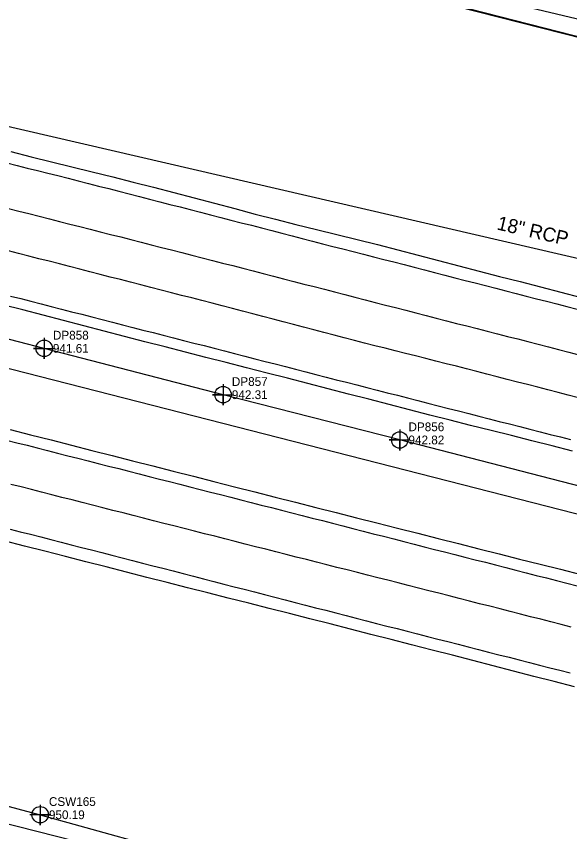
# Model space of a CAD drawing. Extents: x 1182322 to 1186765, y 572295 to 575411.
# Drawn here: x 1182903.1 to 1183061, y 574360.8 to 574593.4 of the extents above; entities that cross this region are included whole.
import ezdxf

# ---------------------------------------------------------------- set-up
doc = ezdxf.new("R2010")
doc.units = 0
for name, color, linetype in [('COGO Default Chain', 7, 'Continuous'), ('Exist Guardrail Cable Guide Rail', 7, 'Continuous'), ('Exist Guardrail Cable Guide Rail Cogo Elevation', 7, 'Continuous'), ('Exist Guardrail Cable Guide Rail Cogo Number', 7, 'Continuous'), ('Exist Guardrail Cable Guide Rail Cogo Point CELL', 7, 'Continuous'), ('Exist Horizontal Alignment', 7, 'Continuous'), ('Exist Other Culture Fence Line', 7, 'Continuous'), ('Exist Right of Way Line', 7, 'Continuous'), ('Exist Roads EOP', 7, 'Continuous'), ('Exist Roads EOT', 7, 'Continuous'), ('Exist Structure Minor Pipes RCP 18 Inch', 7, 'Continuous'), ('Exist Structure Minor Pipes RCP 18 Inch Text', 7, 'Continuous'), ('Exist Utilities Telephone UG Conduit SUE LOS B', 7, 'Continuous'), ('Exist Utilities Telephone UG Conduit SUE LOS B Cogo Elevation', 7, 'Continuous'), ('Exist Utilities Telephone UG Conduit SUE LOS B Cogo Number', 7, 'Continuous'), ('Exist Utilities Telephone UG Conduit SUE LOS B Cogo Point CELL', 7, 'Continuous'), ('Sheet Layout Plan Border', 7, 'Continuous')]:
    doc.layers.add(name, color=color, linetype=linetype)

msp = doc.modelspace()

# ---------------------------------------------------------------- linework, layer by layer
at = {"layer": 'COGO Default Chain'}
msp.add_line((1182528.88, 574588.22), (1185362.14, 573862.9), dxfattribs=at)
at = {"layer": 'Exist Guardrail Cable Guide Rail'}
msp.add_lwpolyline([(1183724.74, 574289.7), (1183677.28, 574301.88), (1183623.6, 574315.48), (1183573.41, 574328.42), (1183523.18, 574341.49), (1183470.48, 574355.05), (1183416.85, 574368.69), (1183366.96, 574381.41), (1183314.88, 574394.83), (1183262.33, 574408.3), (1183212.68, 574421.31), (1183161.26, 574434.27), (1183113.83, 574446.38), (1183064.43, 574459.18), (1183012.5, 574472.56), (1182962.1, 574485.47), (1182911.03, 574498.69), (1182859.7, 574511.98), (1182808.96, 574524.96), (1182757.01, 574537.77), (1182704.44, 574551.53), (1182655.16, 574564.04), (1182603.29, 574577.2), (1182552.65, 574589.83)], dxfattribs=at)
at = {"layer": 'Exist Guardrail Cable Guide Rail Cogo Point CELL'}
for points in [[(1182911.03, 574501.69), (1182911.03, 574495.69), (1182911.03, 574498.69), (1182908.03, 574498.69), (1182914.03, 574498.69)], [(1182962.1, 574488.47), (1182962.1, 574482.47), (1182962.1, 574485.47), (1182959.1, 574485.47), (1182965.1, 574485.47)], [(1183012.5, 574475.56), (1183012.5, 574469.56), (1183012.5, 574472.56), (1183009.5, 574472.56), (1183015.5, 574472.56)]]:
    msp.add_lwpolyline(points, dxfattribs=at)
for centre in [(1182911.03, 574498.69), (1182962.1, 574485.47), (1183012.5, 574472.56)]:
    msp.add_circle(centre, 2.34, dxfattribs=at)
at = {"layer": 'Exist Horizontal Alignment'}
msp.add_line((1182528.88, 574588.22), (1185362.14, 573862.9), dxfattribs=at)
at = {"layer": 'Exist Other Culture Fence Line'}
msp.add_lwpolyline([(1182758.75, 574664.77), (1182785.66, 574658.02), (1182831.05, 574646.34), (1182911.09, 574626.38), (1182991.87, 574605.7), (1183083.27, 574582.37), (1183182.06, 574556.68), (1183244.64, 574541.11), (1183327.7, 574519.84), (1183380.85, 574506.23), (1183455.28, 574487.09), (1183526.17, 574475.77), (1183636.35, 574456.7), (1183689.72, 574445.49), (1183770.89, 574427.81)], dxfattribs=at)
at = {"layer": 'Exist Right of Way Line'}
msp.add_line((1182561.61, 574716.1), (1183454.96, 574487.4), dxfattribs=at)
at = {"layer": 'Exist Roads EOP'}
for points in [[(1182901.5, 574554.83), (1182907.32, 574553.35), (1182913.14, 574551.9), (1182918.96, 574550.45), (1182924.78, 574549.01), (1182930.61, 574547.56), (1182936.43, 574546.12), (1182942.25, 574544.65), (1182948.05, 574543.12), (1182953.85, 574541.59), (1182959.65, 574540.06), (1182965.45, 574538.53), (1182971.25, 574537), (1182977.06, 574535.49), (1182982.88, 574534.05), (1182988.71, 574532.62), (1182994.54, 574531.19), (1183000.36, 574529.76), (1183006.17, 574528.26), (1183011.98, 574526.74), (1183017.78, 574525.22), (1183023.59, 574523.71), (1183029.4, 574522.21), (1183035.21, 574520.72), (1183041.02, 574519.22), (1183046.83, 574517.73), (1183052.64, 574516.23), (1183058.45, 574514.73), (1183064.25, 574513.23)], [(1183061.83, 574469.4), (1183056.01, 574470.87), (1183050.2, 574472.33), (1183044.38, 574473.79), (1183038.56, 574475.25), (1183032.74, 574476.72), (1183026.92, 574478.18), (1183021.1, 574479.65), (1183015.3, 574481.15), (1183009.49, 574482.65), (1183003.68, 574484.15), (1182997.87, 574485.65), (1182992.06, 574487.15), (1182986.25, 574488.65), (1182980.44, 574490.15), (1182974.63, 574491.63), (1182968.82, 574493.12), (1182963, 574494.61), (1182957.19, 574496.1), (1182951.38, 574497.59), (1182945.57, 574499.08), (1182939.76, 574500.57), (1182933.95, 574502.07), (1182928.14, 574503.58), (1182922.34, 574505.09), (1182916.53, 574506.61), (1182910.73, 574508.12), (1182904.92, 574509.63), (1182899.11, 574511.14)], [(1182901.36, 574475.54), (1182907.17, 574474.05), (1182912.99, 574472.57), (1182918.8, 574471.08), (1182924.61, 574469.6), (1182930.43, 574468.12), (1182936.24, 574466.63), (1182942.05, 574465.15), (1182947.87, 574463.67), (1182953.68, 574462.19), (1182959.5, 574460.7), (1182965.31, 574459.22), (1182971.12, 574457.74), (1182976.94, 574456.27), (1182982.75, 574454.79), (1182988.57, 574453.31), (1182994.38, 574451.83), (1183000.2, 574450.36), (1183006.01, 574448.89), (1183011.83, 574447.41), (1183017.65, 574445.94), (1183023.46, 574444.47), (1183029.28, 574443), (1183035.1, 574441.54), (1183040.92, 574440.07), (1183046.73, 574438.61), (1183052.55, 574437.15), (1183058.37, 574435.69), (1183064.19, 574434.23)], [(1183062.38, 574402.11), (1183056.57, 574403.63), (1183050.77, 574405.15), (1183044.96, 574406.66), (1183039.15, 574408.16), (1183033.34, 574409.67), (1183027.53, 574411.16), (1183021.72, 574412.66), (1183015.91, 574414.15), (1183010.1, 574415.63), (1183004.29, 574417.12), (1182998.47, 574418.6), (1182992.66, 574420.08), (1182986.85, 574421.56), (1182981.03, 574423.04), (1182975.22, 574424.51), (1182969.4, 574425.99), (1182963.59, 574427.47), (1182957.77, 574428.94), (1182951.96, 574430.42), (1182946.14, 574431.9), (1182940.33, 574433.38), (1182934.51, 574434.86), (1182928.7, 574436.35), (1182922.89, 574437.84), (1182917.08, 574439.33), (1182911.27, 574440.82), (1182905.45, 574442.31), (1182899.64, 574443.81)]]:
    msp.add_lwpolyline(points, dxfattribs=at)
at = {"layer": 'Exist Roads EOT'}
for points in [[(1182900.4, 574551.59), (1182903.31, 574550.85), (1182906.22, 574550.12), (1182909.13, 574549.4), (1182912.04, 574548.67), (1182914.95, 574547.94), (1182917.86, 574547.2), (1182920.76, 574546.47), (1182923.67, 574545.73), (1182926.58, 574544.98), (1182929.48, 574544.24), (1182932.39, 574543.49), (1182935.3, 574542.75), (1182938.2, 574542.01), (1182941.11, 574541.27), (1182944.02, 574540.52), (1182946.92, 574539.76), (1182949.82, 574539.01), (1182952.73, 574538.26), (1182955.63, 574537.52), (1182958.54, 574536.77), (1182961.45, 574536.03), (1182964.35, 574535.28), (1182967.26, 574534.53), (1182970.16, 574533.79), (1182973.07, 574533.04), (1182975.97, 574532.29), (1182978.88, 574531.54), (1182981.78, 574530.78), (1182984.69, 574530.03), (1182987.59, 574529.28), (1182990.49, 574528.53), (1182993.4, 574527.78), (1182996.31, 574527.04), (1182999.21, 574526.3), (1183002.12, 574525.55), (1183005.03, 574524.81), (1183007.93, 574524.06), (1183010.84, 574523.32), (1183013.74, 574522.56), (1183016.64, 574521.81), (1183019.55, 574521.05), (1183022.45, 574520.3), (1183025.36, 574519.56), (1183028.27, 574518.82), (1183031.17, 574518.07), (1183034.08, 574517.33), (1183036.98, 574516.58), (1183039.89, 574515.84), (1183042.8, 574515.09), (1183045.7, 574514.35), (1183048.61, 574513.6), (1183051.51, 574512.85), (1183054.42, 574512.1), (1183057.32, 574511.35), (1183060.23, 574510.61), (1183063.13, 574509.86)], [(1182900.89, 574538.6), (1182903.8, 574537.85), (1182906.7, 574537.11), (1182909.61, 574536.36), (1182912.52, 574535.63), (1182915.42, 574534.89), (1182918.33, 574534.15), (1182921.24, 574533.41), (1182924.15, 574532.67), (1182927.05, 574531.93), (1182929.96, 574531.19), (1182932.87, 574530.45), (1182935.78, 574529.71), (1182938.68, 574528.97), (1182941.59, 574528.23), (1182944.5, 574527.49), (1182947.41, 574526.75), (1182950.31, 574526.01), (1182953.22, 574525.26), (1182956.12, 574524.51), (1182959.03, 574523.77), (1182961.93, 574523.02), (1182964.84, 574522.27), (1182967.74, 574521.52), (1182970.65, 574520.78), (1182973.56, 574520.03), (1182976.46, 574519.28), (1182979.37, 574518.53), (1182982.27, 574517.79), (1182985.18, 574517.04), (1182988.08, 574516.29), (1182990.99, 574515.54), (1182993.89, 574514.8), (1182996.8, 574514.05), (1182999.7, 574513.3), (1183002.61, 574512.55), (1183005.51, 574511.8), (1183008.42, 574511.05), (1183011.32, 574510.3), (1183014.23, 574509.55), (1183017.13, 574508.81), (1183020.04, 574508.06), (1183022.94, 574507.31), (1183025.85, 574506.56), (1183028.75, 574505.81), (1183031.66, 574505.07), (1183034.57, 574504.33), (1183037.47, 574503.58), (1183040.38, 574502.84), (1183043.29, 574502.1), (1183046.2, 574501.36), (1183049.1, 574500.62), (1183052.01, 574499.88), (1183054.92, 574499.14), (1183057.82, 574498.38), (1183060.72, 574497.63), (1183063.63, 574496.88)], [(1183063.52, 574484.57), (1183060.62, 574485.33), (1183057.72, 574486.08), (1183054.81, 574486.83), (1183051.91, 574487.58), (1183049, 574488.34), (1183046.1, 574489.09), (1183043.2, 574489.84), (1183040.29, 574490.6), (1183037.39, 574491.35), (1183034.48, 574492.1), (1183031.58, 574492.84), (1183028.67, 574493.57), (1183025.76, 574494.31), (1183022.85, 574495.04), (1183019.94, 574495.77), (1183017.03, 574496.51), (1183014.12, 574497.24), (1183011.21, 574497.98), (1183008.31, 574498.71), (1183005.4, 574499.44), (1183002.49, 574500.18), (1182999.58, 574500.92), (1182996.68, 574501.67), (1182993.78, 574502.43), (1182990.87, 574503.19), (1182987.97, 574503.95), (1182985.07, 574504.71), (1182982.17, 574505.47), (1182979.26, 574506.23), (1182976.36, 574506.99), (1182973.46, 574507.75), (1182970.56, 574508.51), (1182967.66, 574509.27), (1182964.75, 574510.03), (1182961.85, 574510.79), (1182958.95, 574511.55), (1182956.05, 574512.3), (1182953.14, 574513.05), (1182950.24, 574513.8), (1182947.33, 574514.55), (1182944.42, 574515.3), (1182941.52, 574516.04), (1182938.61, 574516.79), (1182935.71, 574517.54), (1182932.8, 574518.28), (1182929.9, 574519.03), (1182926.99, 574519.78), (1182924.09, 574520.53), (1182921.18, 574521.27), (1182918.28, 574522.02), (1182915.37, 574522.77), (1182912.46, 574523.51), (1182909.56, 574524.25), (1182906.65, 574524.99), (1182903.74, 574525.72), (1182900.83, 574526.46)], [(1182901.43, 574513.6), (1182904.33, 574512.86), (1182907.24, 574512.11), (1182910.15, 574511.37), (1182913.05, 574510.63), (1182915.96, 574509.88), (1182918.86, 574509.14), (1182921.77, 574508.39), (1182924.68, 574507.65), (1182927.58, 574506.91), (1182930.49, 574506.16), (1182933.39, 574505.41), (1182936.3, 574504.67), (1182939.21, 574503.92), (1182942.11, 574503.19), (1182945.02, 574502.45), (1182947.93, 574501.7), (1182950.84, 574500.96), (1182953.74, 574500.21), (1182956.65, 574499.47), (1182959.55, 574498.72), (1182962.46, 574497.98), (1182965.36, 574497.23), (1182968.27, 574496.48), (1182971.17, 574495.73), (1182974.08, 574494.98), (1182976.98, 574494.23), (1182979.89, 574493.48), (1182982.79, 574492.73), (1182985.7, 574491.98), (1182988.6, 574491.23), (1182991.51, 574490.49), (1182994.41, 574489.74), (1182997.32, 574489), (1183000.23, 574488.26), (1183003.14, 574487.52), (1183006.04, 574486.78), (1183008.95, 574486.03), (1183011.86, 574485.29), (1183014.76, 574484.55), (1183017.67, 574483.8), (1183020.57, 574483.06), (1183023.48, 574482.32), (1183026.39, 574481.57), (1183029.29, 574480.83), (1183032.2, 574480.09), (1183035.11, 574479.34), (1183038.01, 574478.6), (1183040.92, 574477.87), (1183043.83, 574477.13), (1183046.74, 574476.38), (1183049.64, 574475.64), (1183052.55, 574474.9), (1183055.46, 574474.15), (1183058.36, 574473.41), (1183061.27, 574472.66)], [(1182900.33, 574472.51), (1182903.23, 574471.78), (1182906.14, 574471.04), (1182909.05, 574470.3), (1182911.96, 574469.56), (1182914.86, 574468.82), (1182917.77, 574468.08), (1182920.68, 574467.34), (1182923.58, 574466.6), (1182926.49, 574465.86), (1182929.4, 574465.12), (1182932.3, 574464.38), (1182935.21, 574463.64), (1182938.12, 574462.9), (1182941.03, 574462.16), (1182943.93, 574461.42), (1182946.84, 574460.68), (1182949.75, 574459.93), (1182952.65, 574459.19), (1182955.56, 574458.45), (1182958.47, 574457.71), (1182961.37, 574456.97), (1182964.28, 574456.22), (1182967.19, 574455.48), (1182970.09, 574454.74), (1182973, 574454), (1182975.91, 574453.26), (1182978.81, 574452.52), (1182981.72, 574451.78), (1182984.63, 574451.03), (1182987.53, 574450.29), (1182990.44, 574449.55), (1182993.34, 574448.8), (1182996.25, 574448.05), (1182999.15, 574447.31), (1183002.06, 574446.56), (1183004.97, 574445.82), (1183007.87, 574445.08), (1183010.78, 574444.34), (1183013.69, 574443.6), (1183016.59, 574442.85), (1183019.5, 574442.11), (1183022.41, 574441.37), (1183025.31, 574440.63), (1183028.22, 574439.89), (1183031.13, 574439.15), (1183034.03, 574438.41), (1183036.94, 574437.67), (1183039.85, 574436.92), (1183042.75, 574436.18), (1183045.66, 574435.43), (1183048.56, 574434.69), (1183051.47, 574433.95), (1183054.38, 574433.2), (1183057.28, 574432.46), (1183060.19, 574431.72), (1183063.1, 574430.97)], [(1183061.46, 574419.19), (1183058.55, 574419.93), (1183055.65, 574420.67), (1183052.74, 574421.42), (1183049.84, 574422.16), (1183046.93, 574422.9), (1183044.02, 574423.64), (1183041.12, 574424.38), (1183038.21, 574425.13), (1183035.3, 574425.87), (1183032.4, 574426.61), (1183029.49, 574427.35), (1183026.58, 574428.09), (1183023.67, 574428.83), (1183020.77, 574429.57), (1183017.86, 574430.31), (1183014.95, 574431.05), (1183012.05, 574431.79), (1183009.14, 574432.53), (1183006.23, 574433.26), (1183003.32, 574434), (1183000.42, 574434.74), (1182997.51, 574435.48), (1182994.6, 574436.22), (1182991.69, 574436.96), (1182988.79, 574437.7), (1182985.88, 574438.44), (1182982.97, 574439.18), (1182980.07, 574439.91), (1182977.16, 574440.65), (1182974.25, 574441.39), (1182971.34, 574442.13), (1182968.44, 574442.87), (1182965.53, 574443.61), (1182962.62, 574444.35), (1182959.71, 574445.09), (1182956.81, 574445.83), (1182953.9, 574446.56), (1182950.99, 574447.3), (1182948.08, 574448.04), (1182945.18, 574448.78), (1182942.27, 574449.52), (1182939.36, 574450.26), (1182936.46, 574451), (1182933.55, 574451.74), (1182930.64, 574452.48), (1182927.73, 574453.22), (1182924.83, 574453.96), (1182921.92, 574454.7), (1182919.01, 574455.44), (1182916.11, 574456.18), (1182913.2, 574456.92), (1182910.29, 574457.66), (1182907.39, 574458.4), (1182904.48, 574459.15), (1182901.57, 574459.89)], [(1182901.33, 574447.14), (1182904.23, 574446.4), (1182907.14, 574445.66), (1182910.05, 574444.91), (1182912.95, 574444.17), (1182915.86, 574443.42), (1182918.77, 574442.68), (1182921.67, 574441.93), (1182924.58, 574441.19), (1182927.48, 574440.44), (1182930.39, 574439.7), (1182933.29, 574438.95), (1182936.2, 574438.2), (1182939.1, 574437.46), (1182942.01, 574436.71), (1182944.91, 574435.96), (1182947.82, 574435.21), (1182950.72, 574434.46), (1182953.63, 574433.71), (1182956.53, 574432.97), (1182959.44, 574432.22), (1182962.34, 574431.47), (1182965.25, 574430.72), (1182968.15, 574429.97), (1182971.06, 574429.22), (1182973.96, 574428.47), (1182976.87, 574427.72), (1182979.77, 574426.97), (1182982.68, 574426.22), (1182985.58, 574425.47), (1182988.49, 574424.73), (1182991.39, 574423.98), (1182994.3, 574423.23), (1182997.2, 574422.49), (1183000.11, 574421.74), (1183003.01, 574420.99), (1183005.92, 574420.25), (1183008.82, 574419.5), (1183011.73, 574418.76), (1183014.64, 574418.01), (1183017.54, 574417.27), (1183020.45, 574416.53), (1183023.35, 574415.78), (1183026.26, 574415.04), (1183029.17, 574414.29), (1183032.07, 574413.55), (1183034.98, 574412.8), (1183037.88, 574412.06), (1183040.79, 574411.32), (1183043.7, 574410.58), (1183046.6, 574409.83), (1183049.51, 574409.09), (1183052.42, 574408.35), (1183055.32, 574407.61), (1183058.23, 574406.87), (1183061.14, 574406.14)]]:
    msp.add_lwpolyline(points, dxfattribs=at)
at = {"layer": 'Exist Structure Minor Pipes RCP 18 Inch'}
msp.add_line((1183305.35, 574468.06), (1182791.7, 574587.26), dxfattribs=at)
at = {"layer": 'Exist Utilities Telephone UG Conduit SUE LOS B'}
msp.add_lwpolyline([(1182508.5, 574468.79), (1182551.34, 574456.98), (1182596.76, 574444.59), (1182640.9, 574433.89), (1182683.93, 574421.8), (1182729.54, 574414.63), (1182775.26, 574402.85), (1182821.5, 574389.91), (1182867.02, 574377.15), (1182909.89, 574365.68), (1182955.8, 574352.93), (1183001.1, 574340.19), (1183047.8, 574326.93), (1183094.08, 574314.14), (1183140.16, 574301.96), (1183184.2, 574290.24), (1183230.46, 574277.8)], dxfattribs=at)
at = {"layer": 'Exist Utilities Telephone UG Conduit SUE LOS B Cogo Point CELL'}
msp.add_lwpolyline([(1182909.87, 574368.5), (1182909.9, 574362.68), (1182909.89, 574365.68), (1182912.9, 574365.68), (1182906.9, 574365.68)], dxfattribs=at)
msp.add_circle((1182909.9, 574365.68), 2.34, dxfattribs=at)
at = {"layer": 'Sheet Layout Plan Border'}
for p, q in [((1183700.71, 574440.71), (1182597.79, 574703.48)), ((1182531.89, 574456.76), (1183012.24, 574334.8))]:
    msp.add_line(p, q, dxfattribs=at)

# ---------------------------------------------------------------- texts
at = {"layer": 'Exist Guardrail Cable Guide Rail Cogo Elevation'}
for s, p in [('941.61', (1182913.53, 574497.44)), ('942.31', (1182964.6, 574484.22)), ('942.82', (1183015, 574471.31))]:
    msp.add_text(s, height=2.5, dxfattribs=at).set_placement(p)
at = {"layer": 'Exist Guardrail Cable Guide Rail Cogo Number'}
for s, p in [('DP858', (1182913.53, 574501.19)), ('DP857', (1182964.6, 574487.97)), ('DP856', (1183015, 574475.06))]:
    msp.add_text(s, height=2.5, dxfattribs=at).set_placement(p)
at = {"layer": 'Exist Structure Minor Pipes RCP 18 Inch Text'}
msp.add_text('18" RCP', height=4, rotation=346.9345, dxfattribs=at).set_placement((1183040.01, 574532.62))
at = {"layer": 'Exist Utilities Telephone UG Conduit SUE LOS B Cogo Elevation'}
msp.add_text('950.19', height=2.5, dxfattribs=at).set_placement((1182912.39, 574364.43))
at = {"layer": 'Exist Utilities Telephone UG Conduit SUE LOS B Cogo Number'}
msp.add_text('CSW165', height=2.5, dxfattribs=at).set_placement((1182912.39, 574368.18))

doc.saveas('drawing.dxf')
